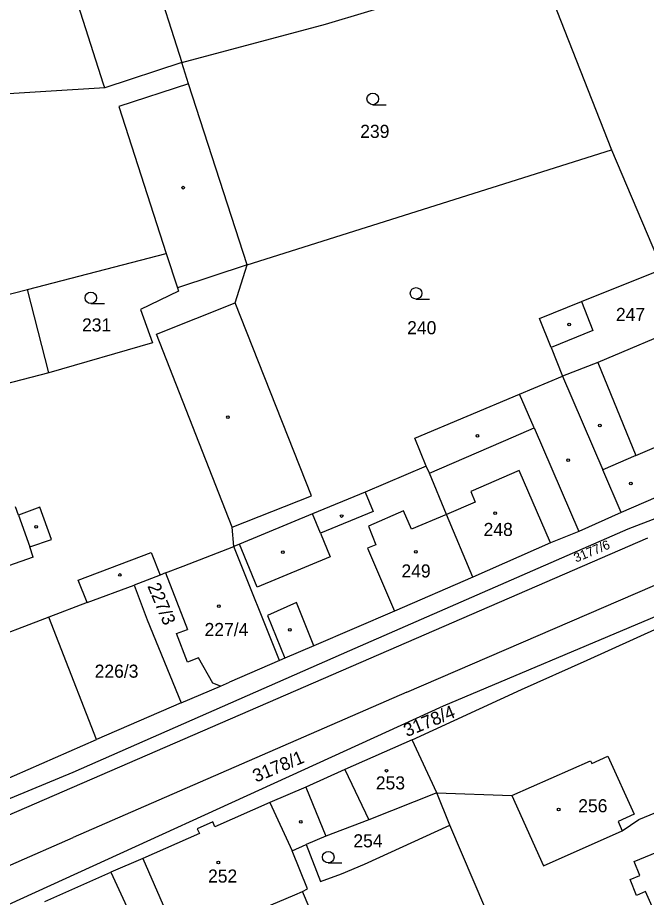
# Model space of a CAD drawing. Extents: x -736345 to -729997, y -1130177 to -1122501.
# Drawn here: x -733744.7 to -733663.1, y -1126448.2 to -1126333.8 of the extents above; entities that cross this region are included whole.
import ezdxf

# ---------------------------------------------------------------- set-up
doc = ezdxf.new("R2010")
doc.units = 0
for name, color, linetype in [('Vrstva 1', 7, 'Continuous'), ('Vrstva 18', 7, 'Continuous'), ('Vrstva 19', 7, 'Continuous'), ('Vrstva 25', 7, 'Continuous'), ('Vrstva 4', 7, 'Continuous')]:
    doc.layers.add(name, color=color, linetype=linetype)

msp = doc.modelspace()

# ---------------------------------------------------------------- linework, layer by layer
at = {"layer": 'Vrstva 1'}
for points in [[(-733731.12, -1126315.5), (-733723.41, -1126339.67)], [(-733704.76, -1126334.69), (-733677.25, -1126326.39)], [(-733677.25, -1126326.39), (-733667.57, -1126350.99)], [(-733723.41, -1126339.67), (-733704.76, -1126334.69)], [(-733723.41, -1126339.67), (-733733.41, -1126342.96)], [(-733722.53, -1126342.42), (-733723.41, -1126339.67)], [(-733733.41, -1126342.96), (-733749.48, -1126343.93)], [(-733714.92, -1126365.98), (-733722.53, -1126342.42)], [(-733714.92, -1126365.98), (-733667.57, -1126350.99)], [(-733667.57, -1126350.99), (-733660.99, -1126366.52)], [(-733743.45, -1126369.16), (-733725.42, -1126364.49)], [(-733725.42, -1126364.49), (-733723.95, -1126368.94)], [(-733714.92, -1126365.98), (-733723.95, -1126368.94)], [(-733716.48, -1126370.91), (-733714.92, -1126365.98)], [(-733671.48, -1126370.75), (-733660.99, -1126366.52)], [(-733749.42, -1126370.69), (-733743.45, -1126369.16)], [(-733740.67, -1126380.01), (-733743.45, -1126369.16)], [(-733723.82, -1126369.41), (-733728.76, -1126371.79)], [(-733723.95, -1126368.94), (-733723.82, -1126369.41)], [(-733706.56, -1126396), (-733716.48, -1126370.91)], [(-733676.93, -1126372.95), (-733671.48, -1126370.75)], [(-733728.76, -1126371.79), (-733727.2, -1126376.1)], [(-733675.44, -1126376.71), (-733676.93, -1126372.95)], [(-733657.89, -1126373.79), (-733669.36, -1126378.65)], [(-733727.2, -1126376.1), (-733740.67, -1126380.01)], [(-733675.44, -1126376.71), (-733673.93, -1126380.43)], [(-733669.36, -1126378.65), (-733673.93, -1126380.43)], [(-733740.67, -1126380.01), (-733746.54, -1126381.51)], [(-733679.52, -1126382.78), (-733673.93, -1126380.43)], [(-733673.93, -1126380.43), (-733668.7, -1126392.62)], [(-733693.14, -1126388.52), (-733679.52, -1126382.78)], [(-733691.66, -1126392.16), (-733693.14, -1126388.52)], [(-733665.42, -1126400.29), (-733634.72, -1126388.5)], [(-733691.66, -1126392.16), (-733699.6, -1126395.53)], [(-733691.25, -1126393.07), (-733691.66, -1126392.16)], [(-733666.32, -1126398.16), (-733668.7, -1126392.62)], [(-733689.03, -1126398.44), (-733691.25, -1126393.07)], [(-733654.13, -1126392.9), (-733666.32, -1126398.16)], [(-733716.86, -1126400.06), (-733706.56, -1126396)], [(-733699.6, -1126395.53), (-733706.42, -1126398.34)], [(-733706.42, -1126398.34), (-733715.91, -1126402.29)], [(-733666.32, -1126398.16), (-733671.82, -1126400.62)], [(-733685.6, -1126406.57), (-733689.03, -1126398.44)], [(-733716.64, -1126402.6), (-733716.86, -1126400.06)], [(-733701.6, -1126416.13), (-733665.42, -1126400.29)], [(-733689.39, -1126423.29), (-733635.62, -1126400.58)], [(-733671.82, -1126400.62), (-733675.49, -1126402.13)], [(-733755.68, -1126441.72), (-733662.88, -1126401.46)], [(-733723.22, -1126405.14), (-733716.64, -1126402.6)], [(-733715.91, -1126402.29), (-733716.64, -1126402.6)], [(-733710.71, -1126417.43), (-733716.64, -1126402.6)], [(-733675.49, -1126402.13), (-733685.6, -1126406.57)], [(-733725.53, -1126406.03), (-733723.22, -1126405.14)], [(-733726.23, -1126406.3), (-733729.58, -1126407.63)], [(-733725.53, -1126406.03), (-733726.23, -1126406.3)], [(-733725.53, -1126406.03), (-733722.68, -1126413.37)], [(-733685.6, -1126406.57), (-733695.77, -1126411)], [(-733694.19, -1126421.54), (-733660.04, -1126406.8)], [(-733735.7, -1126409.87), (-733729.58, -1126407.63)], [(-733729.58, -1126407.63), (-733727.9, -1126412.12)], [(-733735.7, -1126409.87), (-733740.7, -1126411.79)], [(-733740.7, -1126411.79), (-733741.8, -1126412.21)], [(-733739.39, -1126415.12), (-733740.7, -1126411.79)], [(-733727.9, -1126412.12), (-733723.5, -1126422.9)], [(-733695.77, -1126411), (-733706.25, -1126415.5)], [(-733741.8, -1126412.21), (-733748.67, -1126414.81)], [(-733670.75, -1126417.38), (-733661.5, -1126413.16)], [(-733724.1, -1126413.92), (-733722.68, -1126413.37)], [(-733722.66, -1126417.61), (-733724.1, -1126413.92)], [(-733734.5, -1126427.7), (-733739.39, -1126415.12)], [(-733706.25, -1126415.5), (-733710.02, -1126417.13)], [(-733737.53, -1126431.92), (-733701.6, -1126416.13)], [(-733721.22, -1126417.05), (-733722.66, -1126417.61)], [(-733719.36, -1126420.34), (-733721.22, -1126417.05)], [(-733710.71, -1126417.43), (-733717.22, -1126420.24)], [(-733710.02, -1126417.13), (-733710.71, -1126417.43)], [(-733679.28, -1126421.2), (-733670.75, -1126417.38)], [(-733723.5, -1126422.9), (-733718.37, -1126420.73)], [(-733718.37, -1126420.73), (-733719.36, -1126420.34)], [(-733718.37, -1126420.73), (-733717.22, -1126420.24)], [(-733693.46, -1126427.74), (-733679.28, -1126421.2)], [(-733694.19, -1126421.54), (-733729.06, -1126436.73)], [(-733756.98, -1126454.18), (-733689.39, -1126423.29)], [(-733723.5, -1126422.9), (-733734.5, -1126427.7)], [(-733752.27, -1126435.47), (-733734.5, -1126427.7)], [(-733693.46, -1126427.74), (-733702.23, -1126431.6)], [(-733690.29, -1126434.61), (-733693.46, -1126427.74)], [(-733761.68, -1126441.93), (-733737.53, -1126431.92)], [(-733702.23, -1126431.6), (-733707.31, -1126433.9)], [(-733664.05, -1126438.09), (-733651.31, -1126432.85)], [(-733707.31, -1126433.9), (-733711.97, -1126435.89)], [(-733690.29, -1126434.61), (-733699.1, -1126438.14)], [(-733688.59, -1126438.84), (-733690.29, -1126434.61)], [(-733690.29, -1126434.61), (-733680.55, -1126434.96)], [(-733680.55, -1126434.96), (-733676.43, -1126444.11)], [(-733711.97, -1126435.89), (-733719.1, -1126439.03)], [(-733711.97, -1126435.89), (-733709.07, -1126442.15)], [(-733729.06, -1126436.73), (-733737.53, -1126440.41)], [(-733719.38, -1126438.4), (-733721.4, -1126439.28)], [(-733719.1, -1126439.03), (-733719.38, -1126438.4)], [(-733699.1, -1126438.14), (-733704.7, -1126440.27)], [(-733666.18, -1126439.54), (-733664.05, -1126438.09)], [(-733721.4, -1126439.28), (-733721.12, -1126439.91)], [(-733699.69, -1126443.88), (-733688.59, -1126438.84)], [(-733680.86, -1126456.91), (-733688.59, -1126438.84)], [(-733676.43, -1126444.11), (-733666.18, -1126439.54)], [(-733753.75, -1126447.52), (-733737.53, -1126440.41)], [(-733721.12, -1126439.91), (-733728.45, -1126443.14)], [(-733704.7, -1126440.27), (-733707.23, -1126441.34)], [(-733709.07, -1126442.15), (-733707.23, -1126441.34)], [(-733707.23, -1126441.34), (-733705.39, -1126446.16)], [(-733707.09, -1126447.12), (-733709.07, -1126442.15)], [(-733664.66, -1126443.55), (-733661.69, -1126442.34)], [(-733728.45, -1126443.14), (-733732.62, -1126444.94)], [(-733728.45, -1126443.14), (-733723.64, -1126454.3)], [(-733702.64, -1126445.14), (-733699.69, -1126443.88)], [(-733663.91, -1126445.35), (-733664.66, -1126443.55)], [(-733741.22, -1126448.74), (-733732.62, -1126444.94)], [(-733732.62, -1126444.94), (-733730.27, -1126450.02)], [(-733705.39, -1126446.16), (-733702.64, -1126445.14)], [(-733665.15, -1126445.87), (-733663.91, -1126445.35)], [(-733664.33, -1126447.96), (-733665.15, -1126445.87)], [(-733707.72, -1126447.43), (-733707.09, -1126447.12)], [(-733706.87, -1126449.48), (-733707.72, -1126447.43)], [(-733663.15, -1126447.46), (-733664.33, -1126447.96)], [(-733662.31, -1126449.41), (-733663.15, -1126447.46)]]:
    msp.add_lwpolyline(points, dxfattribs=at)
at = {"layer": 'Vrstva 25'}
for points in [[(-733698.6, -1126345.14), (-733696.85, -1126345.14)], [(-733692.98, -1126370.42), (-733691.23, -1126370.42)], [(-733735.22, -1126371.01), (-733733.47, -1126371.01)], [(-733704.38, -1126443.73), (-733702.63, -1126443.73)]]:
    msp.add_lwpolyline(points, dxfattribs=at)
for centre, radius in [((-733698.6, -1126344.39), 0.75), ((-733723.22, -1126355.93), 0.175), ((-733735.22, -1126370.26), 0.75), ((-733692.98, -1126369.67), 0.75), ((-733673.1, -1126373.72), 0.175), ((-733717.41, -1126385.78), 0.175), ((-733669.11, -1126386.85), 0.175), ((-733685.01, -1126388.2), 0.175), ((-733673.2, -1126391.37), 0.175), ((-733665.07, -1126394.39), 0.175), ((-733682.7, -1126398.25), 0.175), ((-733702.64, -1126398.63), 0.175), ((-733742.34, -1126400.04), 0.175), ((-733710.27, -1126403.34), 0.175), ((-733692.99, -1126403.28), 0.175), ((-733731.44, -1126406.29), 0.175), ((-733718.6, -1126410.36), 0.175), ((-733709.38, -1126413.43), 0.175), ((-733696.81, -1126431.74), 0.175), ((-733674.45, -1126436.79), 0.175), ((-733707.96, -1126438.39), 0.175), ((-733704.38, -1126442.98), 0.75), ((-733718.66, -1126443.69), 0.175)]:
    msp.add_circle(centre, radius, dxfattribs=at)
at = {"layer": 'Vrstva 4'}
for points in [[(-733733.56, -1126342.48), (-733741.16, -1126318.68)], [(-733733.41, -1126342.96), (-733733.56, -1126342.48)], [(-733722.53, -1126342.42), (-733731.58, -1126345.38)], [(-733731.58, -1126345.38), (-733725.42, -1126364.49)], [(-733726.71, -1126374.99), (-733716.48, -1126370.91)], [(-733671.48, -1126370.75), (-733669.99, -1126374.51)], [(-733716.86, -1126400.06), (-733726.71, -1126374.99)], [(-733669.99, -1126374.51), (-733675.44, -1126376.71)], [(-733669.36, -1126378.65), (-733664.42, -1126390.77)], [(-733677.62, -1126387.17), (-733679.52, -1126382.78)], [(-733680.3, -1126388.33), (-733677.62, -1126387.17)], [(-733677.62, -1126387.17), (-733671.82, -1126400.62)], [(-733664.42, -1126390.77), (-733656.45, -1126387.32)], [(-733691.25, -1126393.07), (-733680.3, -1126388.33)], [(-733664.42, -1126390.77), (-733668.7, -1126392.62)], [(-733679.57, -1126392.71), (-733685.86, -1126395.45)], [(-733675.49, -1126402.13), (-733679.57, -1126392.71)], [(-733699.6, -1126395.53), (-733698.54, -1126398.03)], [(-733685.86, -1126395.45), (-733685.29, -1126396.82)], [(-733685.29, -1126396.82), (-733689.03, -1126398.44)], [(-733744.64, -1126398.5), (-733745.03, -1126397.42)], [(-733741.83, -1126397.47), (-733744.64, -1126398.5)], [(-733740.34, -1126401.67), (-733741.83, -1126397.47)], [(-733705.39, -1126400.85), (-733706.42, -1126398.34)], [(-733698.54, -1126398.03), (-733705.39, -1126400.85)], [(-733694.62, -1126397.96), (-733699.17, -1126399.94)], [(-733693.58, -1126400.34), (-733694.62, -1126397.96)], [(-733744.64, -1126398.5), (-733743.14, -1126402.63)], [(-733689.03, -1126398.44), (-733693.58, -1126400.34)], [(-733699.17, -1126399.94), (-733698.18, -1126402.36)], [(-733743.14, -1126402.63), (-733740.34, -1126401.67)], [(-733705.39, -1126400.85), (-733704.12, -1126403.95)], [(-733742.7, -1126403.97), (-733743.14, -1126402.63)], [(-733713.62, -1126407.89), (-733715.91, -1126402.29)], [(-733698.18, -1126402.36), (-733699.3, -1126402.81)], [(-733699.3, -1126402.81), (-733695.77, -1126411)], [(-733742.7, -1126403.97), (-733771.45, -1126414.08)], [(-733736.86, -1126406.97), (-733727.4, -1126403.39)], [(-733727.4, -1126403.39), (-733726.23, -1126406.3)], [(-733704.12, -1126403.95), (-733713.62, -1126407.89)], [(-733735.7, -1126409.87), (-733736.86, -1126406.97)], [(-733708.5, -1126409.89), (-733712.27, -1126411.54)], [(-733706.25, -1126415.5), (-733708.5, -1126409.89)], [(-733712.27, -1126411.54), (-733710.02, -1126417.13)], [(-733680.55, -1126434.96), (-733670.31, -1126430.44)], [(-733670.31, -1126430.44), (-733670.15, -1126430.8)], [(-733670.15, -1126430.8), (-733668.05, -1126429.85)], [(-733668.05, -1126429.85), (-733664.64, -1126437.38)], [(-733702.23, -1126431.6), (-733699.1, -1126438.14)], [(-733707.31, -1126433.9), (-733704.7, -1126440.27)], [(-733664.64, -1126437.38), (-733666.73, -1126438.33)], [(-733666.73, -1126438.33), (-733666.18, -1126439.54)], [(-733708.72, -1126447.87), (-733707.72, -1126447.43)], [(-733712.94, -1126449.65), (-733708.72, -1126447.87)]]:
    msp.add_lwpolyline(points, dxfattribs=at)

# ---------------------------------------------------------------- texts
at = {"layer": 'Vrstva 18'}
for s, p in [('239', (-733700.23, -1126349.46)), ('231', (-733736.37, -1126374.63)), ('240', (-733694.13, -1126374.99)), ('226/3', (-733734.73, -1126419.65)), ('254', (-733701.12, -1126441.71))]:
    msp.add_text(s, height=1.7, dxfattribs=at).set_placement(p)
for s, height, rotation, p in [('3177/6', 1.2, 22.60018, (-733672.193, -1126404.689)), ('227/3', 1.7, 292.90233, (-733727.908, -1126407.736)), ('3178/4', 1.7, 22.30018, (-733694.171, -1126427.38)), ('3178/1', 1.7, 22.60018, (-733713.773, -1126433.299))]:
    msp.add_text(s, height=height, rotation=rotation, dxfattribs=at).set_placement(p)
at = {"layer": 'Vrstva 19'}
for s, p in [('247', (-733667.01, -1126373.26)), ('248', (-733684.2, -1126401.22)), ('249', (-733694.87, -1126406.62)), ('227/4', (-733720.45, -1126414.23)), ('253', (-733698.2, -1126434.18)), ('256', (-733671.91, -1126437.15)), ('252', (-733720, -1126446.29))]:
    msp.add_text(s, height=1.7, dxfattribs=at).set_placement(p)

doc.saveas('drawing.dxf')
